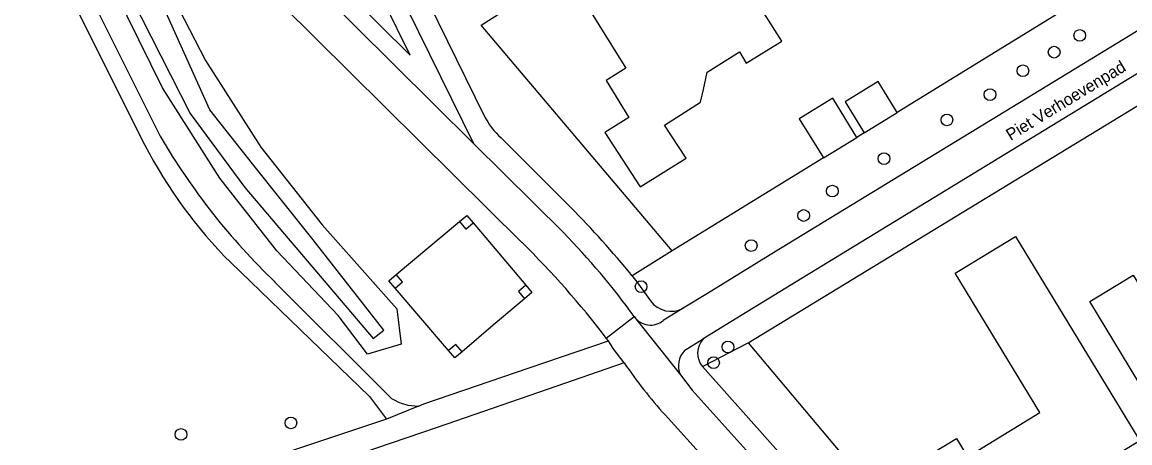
# Model space of a CAD drawing. Extents: x 157321 to 158827, y 386650 to 388532.
# Drawn here: x 157823.7 to 157916.1, y 387185.7 to 387220.8 of the extents above; entities that cross this region are included whole.
import ezdxf

# ---------------------------------------------------------------- set-up
doc = ezdxf.new("R2010")
doc.units = 0
for name, color, linetype in [('IMGEO_Boom', 7, 'Continuous'), ('IMGEO_Fietspad_gesloten', 7, 'Continuous'), ('IMGEO_Grasland_overig', 7, 'Continuous'), ('IMGEO_Groenvoorziening', 7, 'Continuous'), ('IMGEO_Hoogspanningsmast', 7, 'Continuous'), ('IMGEO_Openbare_ruimte_label', 7, 'Continuous'), ('IMGEO_Pand', 7, 'Continuous'), ('IMGEO_Voetpad_halfverhard', 7, 'Continuous'), ('IMGEO_Waterloop', 7, 'Continuous')]:
    doc.layers.add(name, color=color, linetype=linetype)

msp = doc.modelspace()

# ---------------------------------------------------------------- linework, layer by layer
at = {"layer": 'IMGEO_Boom'}
for centre in [(157911.88, 387219.727), (157909.743, 387218.332), (157907.137, 387216.779), (157904.396, 387214.792), (157900.8, 387212.681), (157895.55, 387209.449), (157891.245, 387206.738), (157888.853, 387204.707), (157884.478, 387202.199), (157875.294, 387198.769), (157882.539, 387193.734), (157881.341, 387192.424), (157846.092, 387187.405), (157836.929, 387186.438)]:
    msp.add_circle(centre, 0.489, dxfattribs=at)
at = {"layer": 'IMGEO_Fietspad_gesloten'}
for points in [[(157952.065, 387241.607), (157942.893, 387236.111), (157886.408, 387201.658), (157880.821, 387198.207), (157878.807, 387196.963)], [(157956.336, 387240.493), (157955.812, 387240.184), (157943.866, 387233.145), (157888.239, 387199.184), (157882.791, 387195.829), (157880.477, 387194.404)], [(157861.32, 387210.718), (157844.763, 387227.164), (157833.376, 387238.939)], [(157865.345, 387202.466), (157842.459, 387225.155), (157832.28, 387235.645)], [(157868.813, 387203.276), (157861.32, 387210.718)], [(157878.807, 387196.963), (157877.15, 387195.94)], [(157872.389, 387194.483), (157874.729, 387196.267)], [(157874.729, 387196.267), (157874.746, 387196.225), (157878.581, 387191.399)], [(157872.569, 387194.246), (157872.389, 387194.483)], [(157873.897, 387192.402), (157872.97, 387193.612), (157872.569, 387194.246)], [(157878.953, 387193.465), (157880.477, 387194.404)], [(157878.581, 387191.399), (157879.562, 387190.147), (157892.311, 387175.938), (157894.159, 387174.032), (157898.507, 387169.378), (157900.653, 387167.019), (157901.149, 387166.477)], [(157896.068, 387167.393), (157889.992, 387174.02), (157877.294, 387188.065)]]:
    msp.add_lwpolyline(points, dxfattribs=at)
for centre, radius, start, end in [((157825.909, 387161.062), 60.19, 35.79656, 44.53603), ((157813.156, 387149.317), 74.489, 37.32633, 45.52242), ((157876.093, 387197.241), 1.676, 215.53624, 309.07919), ((157880.252, 387192.165), 1.838, 134.97075, 204.61486), ((157906.627, 387214.539), 39.513, 214.07278, 222.0676)]:
    msp.add_arc(centre, radius, start, end, dxfattribs=at)
at = {"layer": 'IMGEO_Grasland_overig'}
for points in [[(157854.88, 387199.777), (157860.158, 387204.193)], [(157861.287, 387204.094), (157865.674, 387198.887)], [(157859.236, 387193.436), (157854.785, 387198.655)], [(157865.578, 387197.758), (157862.964, 387195.545), (157860.365, 387193.344)]]:
    msp.add_lwpolyline(points, dxfattribs=at)
at = {"layer": 'IMGEO_Groenvoorziening'}
for points in [[(157941.835, 387326.245), (157945.015, 387300.726), (157951.673, 387247.165), (157896.648, 387213.292)], [(157818.714, 387250), (157828.297, 387237.512), (157828.924, 387236.694), (157829.791, 387235.091), (157834.109, 387227.104), (157838.964, 387217.627), (157843.575, 387210.402), (157848.688, 387203.933), (157854.917, 387196.915), (157855.295, 387193.984), (157852.47, 387193.133), (157850.031, 387196.366), (157844.925, 387201.75), (157840.165, 387207.823), (157835.373, 387215.365), (157830.456, 387225.373), (157825.254, 387234.973)], [(157856.029, 387218.088), (157851.735, 387226.829), (157851.417, 387227.406), (157851.04, 387227.89), (157837.854, 387243.643), (157834.073, 387240.375), (157845.831, 387228.218), (157856.029, 387218.088)], [(157877.89, 387201.744), (157861.953, 387220.58), (157875.823, 387229.427)], [(157884.229, 387194.094), (157918.916, 387215.22)], [(157893.894, 387211.596), (157893.288, 387211.223)], [(157890.498, 387209.505), (157877.89, 387201.744)], [(157877.89, 387201.744), (157874.54, 387199.682)], [(157880.42, 387192.099), (157884.229, 387194.094)], [(157884.229, 387194.094), (157898.176, 387177.492), (157903.649, 387170.993)]]:
    msp.add_lwpolyline(points, dxfattribs=at)
at = {"layer": 'IMGEO_Hoogspanningsmast'}
for points in [[(157860.158, 387204.193), (157860.772, 387204.706), (157861.287, 387204.094)], [(157860.158, 387204.193), (157860.672, 387203.579), (157861.287, 387204.094)], [(157854.785, 387198.655), (157854.266, 387199.264), (157854.88, 387199.777)], [(157854.785, 387198.655), (157855.393, 387199.164), (157854.88, 387199.777)], [(157865.674, 387198.887), (157865.062, 387198.371), (157865.578, 387197.758)], [(157865.674, 387198.887), (157866.189, 387198.275), (157865.578, 387197.758)], [(157860.365, 387193.344), (157859.845, 387193.955), (157859.236, 387193.436)], [(157860.365, 387193.344), (157859.755, 387192.827), (157859.236, 387193.436)]]:
    msp.add_lwpolyline(points, dxfattribs=at)
at = {"layer": 'IMGEO_Pand'}
for points in [[(157882.736, 387226.067), (157879.969, 387224.324), (157877.83, 387224.776), (157876.837, 387226.396), (157870.576, 387222.538), (157874.028, 387216.998), (157872.389, 387215.975), (157874.281, 387212.894), (157872.262, 387211.633), (157875.229, 387207.093), (157879.053, 387209.48), (157877.251, 387212.237), (157880.261, 387214.148), (157880.494, 387215.213), (157880.813, 387216.669), (157883.489, 387218.348), (157884.065, 387217.411), (157887.037, 387219.239), (157882.736, 387226.067)], [(157896.648, 387213.292), (157895.058, 387215.876), (157892.303, 387214.18), (157893.894, 387211.596)], [(157893.288, 387211.223), (157891.282, 387214.483), (157888.491, 387212.765), (157890.498, 387209.505)], [(157893.894, 387211.596), (157896.648, 387213.292)], [(157932.799, 387193.452), (157927.105, 387189.986), (157923.342, 387187.695), (157920.781, 387191.912), (157917.373, 387189.843), (157912.712, 387197.52), (157916.339, 387199.729), (157917.963, 387197.062), (157924.52, 387201.055), (157918.787, 387210.455), (157923.56, 387213.366), (157932.678, 387198.431), (157930.545, 387197.121), (157932.799, 387193.452)], [(157890.498, 387209.505), (157893.288, 387211.223)], [(157916.321, 387182.063), (157912.933, 387179.992), (157912.485, 387180.726), (157910.267, 387179.37), (157910.715, 387178.636), (157907.114, 387176.434), (157905.546, 387178.967), (157902, 387176.841), (157896.732, 387183.142), (157901.589, 387186.09), (157902.529, 387184.558), (157908.555, 387188.257), (157901.477, 387199.899), (157906.507, 387202.953), (157916.901, 387185.903), (157914.775, 387184.614), (157916.321, 387182.063)]]:
    msp.add_lwpolyline(points, dxfattribs=at)
at = {"layer": 'IMGEO_Voetpad_halfverhard'}
for points in [[(157825.141, 387228.097), (157833.902, 387210.585)], [(157853.066, 387227.521), (157861.32, 387210.718)], [(157855.78, 387227.455), (157855.32, 387227.099), (157862.222, 387213.026)], [(157828.821, 387224.09), (157835.183, 387211.324)], [(157863.623, 387211.181), (157869.448, 387205.368)], [(157841.069, 387200.776), (157852.659, 387189.615), (157854.071, 387187.711)], [(157874.54, 387199.682), (157874.696, 387199.489), (157874.851, 387199.296), (157876.087, 387197.587)], [(157844.793, 387199.125), (157854.495, 387189.448)], [(157856.73, 387188.81), (157857.166, 387188.986), (157865.948, 387191.985), (157872.569, 387194.246)], [(157873.897, 387192.402), (157867.456, 387190.185), (157858.289, 387187.03), (157853.158, 387185.254), (157841.216, 387181.12)], [(157900.978, 387169.399), (157893.079, 387177.901), (157880.42, 387192.099)], [(157856.73, 387188.81), (157854.071, 387187.711)], [(157854.071, 387187.711), (157838.497, 387182.513), (157825.72, 387178.978)]]:
    msp.add_lwpolyline(points, dxfattribs=at)
for centre, radius, start, end in [((157867.644, 387215.689), 6.04, 206.15571, 228.2667), ((157883.79, 387239.73), 56.298, 210.30235, 226.15757), ((157869.672, 387229.197), 40.322, 207.48986, 224.81801), ((157813.546, 387150.183), 78.552, 39.06072, 44.63027), ((157877.804, 387198.833), 2.122, 215.96716, 298.19134), ((157881.748, 387193.219), 1.737, 137.00963, 220.15723), ((157856.656, 387192.785), 3.976, 237.07384, 271.06245)]:
    msp.add_arc(centre, radius, start, end, dxfattribs=at)
at = {"layer": 'IMGEO_Waterloop'}
msp.add_lwpolyline([(157852.955, 387194.456), (157853.844, 387195.131), (157847.935, 387202.662), (157842.876, 387209.015), (157839.322, 387213.534), (157834.804, 387223.614), (157832.989, 387226.452), (157828.007, 387236.088), (157814.76, 387252.965), (157792.361, 387283.475), (157791.202, 387283.011), (157821.712, 387241.611), (157826.23, 387235.779), (157837.7, 387213.225), (157842.258, 387207.046), (157852.955, 387194.456)], dxfattribs=at)

# ---------------------------------------------------------------- texts
at = {"layer": 'IMGEO_Openbare_ruimte_label'}
msp.add_text('Piet Verhoevenpad', height=1, rotation=31.38612, dxfattribs=at).set_placement((157906.116, 387210.912))

doc.saveas('drawing.dxf')
